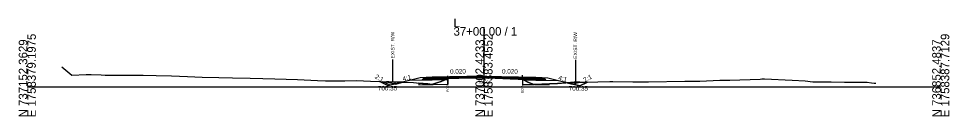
# Model space of a CAD drawing. Extents: x -26 to 4303, y -10 to 9577.
# Drawn here: x 1997.2 to 2302.8, y 6990.3 to 7022.4 of the extents above; entities that cross this region are included whole.
import ezdxf

# ---------------------------------------------------------------- set-up
doc = ezdxf.new("R2010")
doc.units = 0
for name, color, linetype in [('Default', 7, 'Continuous'), ('Exist CMT Pavement', 7, 'Continuous'), ('Old_Level_2', 7, 'Continuous'), ('Pattern 3', 7, 'Continuous'), ('Prop CMT Conc Surface', 7, 'Continuous'), ('Prop CMT Concrete Structures', 7, 'Continuous'), ('Prop CMT Concrete Wall', 7, 'Continuous'), ('Prop CMT Pvmt Course 1', 7, 'Continuous'), ('Prop CMT Pvmt Course 1 CG', 7, 'Continuous'), ('Prop CMT Pvmt Course 1 Wedge', 7, 'Continuous'), ('Prop CMT Pvmt Course 2', 7, 'Continuous'), ('Prop CMT Pvmt Course 2 Wedge', 7, 'Continuous'), ('Prop CMT Pvmt Course 3', 7, 'Continuous'), ('Prop CMT Pvmt Surface', 7, 'Continuous'), ('Prop CMT Pvmt Surface Shoulder', 7, 'Continuous'), ('Prop CMT Pvmt Wedge Surface 1', 7, 'Continuous'), ('Prop CMT Pvmt Wedge Surface 2', 7, 'Continuous'), ('Prop CMT Pvmt Wedge Surface 3', 7, 'Continuous'), ('Prop CMT Shld Paved Course 1', 7, 'Continuous'), ('Prop CMT Shld Paved Course 2', 7, 'Continuous'), ('Prop CMT Shld Paved Course 3', 7, 'Continuous'), ('Prop CMT Slope Grass', 7, 'Continuous'), ('Prop CMT Subgrade Earthwork', 7, 'Continuous'), ('Prop Road Sect_ Recs - UC Shallow (Outline)', 7, 'Continuous'), ('Prop Shade Light', 7, 'Continuous'), ('Prop XS DDE Elevations', 7, 'Continuous'), ('Prop XS Ditch Standard Text', 7, 'Continuous'), ('Prop XS Earthwork Shape', 7, 'Continuous'), ('Prop XS SE Text', 7, 'Continuous'), ('Prop XS Side Slope Text', 7, 'Continuous'), ('Prop XS Wedging', 7, 'Continuous')]:
    doc.layers.add(name, color=color, linetype=linetype)

msp = doc.modelspace()

# ---------------------------------------------------------------- linework, layer by layer
at = {"layer": 'Exist CMT Pavement'}
for points in [[(2150, 7003.51), (2133, 7003.17)], [(2150, 7003.51), (2167, 7003.17)]]:
    msp.add_lwpolyline(points, dxfattribs=at)
at = {"layer": 'Old_Level_2'}
for p, q in [((2150, 7000), (2150, 7019.64)), ((2150, 7000), (2150, 7019.64)), ((2000, 7000), (2150, 7000)), ((2000, 7000), (2150, 7000)), ((2150, 7000), (2300, 7000)), ((2150, 7000), (2300, 7000))]:
    msp.add_line(p, q, dxfattribs=at)
at = {"layer": 'Pattern 3'}
for p, q in [((2119.22, 7001.63), (2119.16, 7001.4)), ((2119.71, 7001.62), (2119.76, 7001.56)), ((2120.12, 7001.21), (2120.21, 7001.12)), ((2120.72, 7001.37), (2120.62, 7001.01)), ((2121.59, 7001.56), (2121.52, 7001.28)), ((2122.01, 7001.55), (2122.12, 7001.45)), ((2178.54, 7001.44), (2178.44, 7001.07)), ((2178.82, 7001.46), (2179.04, 7001.24)), ((2180.35, 7001.4), (2180.89, 7001.54)), ((2180.95, 7001.54), (2180.91, 7001.4)), ((2180.98, 7001.54), (2181.08, 7001.44))]:
    msp.add_line(p, q, dxfattribs=at)
for points in [[(2121, 7000.92), (2123.38, 7001.52), (2120.8, 7001.58), (2118.73, 7001.65), (2117.99, 7001.67)], [(2138.16, 7002.81), (2138.16, 7002.35), (2137.07, 7002.33), (2137.57, 7002.56)], [(2177.34, 7001.33), (2179, 7000.92), (2181.5, 7001.54), (2179.65, 7001.53), (2178.39, 7001.42)]]:
    msp.add_lwpolyline(points, close=True, dxfattribs=at)
msp.add_lwpolyline([(2162.59, 7002.48), (2162.59, 7002.33), (2162.98, 7002.33), (2162.59, 7002.48)], dxfattribs=at)
at = {"layer": 'Prop CMT Conc Surface'}
for points in [[(2138.16, 7003.03), (2133, 7002.92)], [(2133, 7002.92), (2133, 7002.72)], [(2133, 7002.72), (2138.16, 7002.82)], [(2138.16, 7002.82), (2138.16, 7003.03)], [(2162.59, 7002.8), (2162.59, 7003.01)], [(2162.59, 7003.01), (2167, 7002.92)], [(2167, 7002.72), (2162.59, 7002.8)], [(2167, 7002.92), (2167, 7002.72)]]:
    msp.add_lwpolyline(points, dxfattribs=at)
at = {"layer": 'Prop CMT Concrete Structures'}
for points in [[(2133, 7002.92), (2133, 7003.17)], [(2150, 7003.39), (2138.16, 7003.15)], [(2150, 7003.39), (2162.59, 7003.14)], [(2167, 7002.92), (2167, 7003.17)], [(2138.16, 7003.03), (2133, 7002.92)], [(2138.16, 7003.15), (2138.16, 7003.03)], [(2162.59, 7003.14), (2162.59, 7003.01)], [(2162.59, 7003.01), (2167, 7002.92)]]:
    msp.add_lwpolyline(points, dxfattribs=at)
at = {"layer": 'Prop CMT Pvmt Course 1'}
for points in [[(2138.16, 7002.82), (2133, 7002.72)], [(2133, 7002.72), (2133, 7002.38)], [(2133, 7002.38), (2138.16, 7002.49)], [(2138.16, 7002.49), (2138.16, 7002.82)], [(2162.59, 7002.8), (2167, 7002.72)], [(2162.59, 7002.47), (2162.59, 7002.8)], [(2167, 7002.38), (2162.59, 7002.47)], [(2167, 7002.72), (2167, 7002.38)]]:
    msp.add_lwpolyline(points, dxfattribs=at)
at = {"layer": 'Prop CMT Pvmt Course 1 Wedge'}
for points in [[(2138.16, 7002.82), (2138.19, 7002.82)], [(2138.19, 7002.82), (2138.16, 7002.81)], [(2138.16, 7002.81), (2138.16, 7002.82)], [(2143.97, 7002.93), (2143.67, 7002.93), (2143.52, 7002.93)], [(2143.52, 7002.93), (2143.67, 7002.93)], [(2143.67, 7002.93), (2143.97, 7002.93)], [(2150, 7003.01), (2148.74, 7003), (2148.67, 7002.99), (2146.56, 7002.98), (2146.35, 7002.98)], [(2146.35, 7002.98), (2146.56, 7002.99)], [(2146.56, 7002.99), (2148.67, 7003.03), (2148.74, 7003.03), (2150, 7003.06)], [(2150, 7003.06), (2150, 7003.01)], [(2150, 7003.06), (2150.59, 7003.04), (2150.99, 7003.04), (2151.17, 7003.03), (2151.43, 7003.03), (2153.67, 7002.98), (2156.05, 7002.93), (2156.18, 7002.93), (2158.63, 7002.88), (2158.68, 7002.88), (2158.72, 7002.88), (2160.39, 7002.85), (2161.18, 7002.83), (2161.18, 7002.83), (2161.45, 7002.83), (2161.57, 7002.82), (2162.07, 7002.81), (2162.15, 7002.81), (2162.59, 7002.8)], [(2162.59, 7002.48), (2162.15, 7002.53), (2162.07, 7002.53), (2161.57, 7002.57), (2161.45, 7002.57), (2161.18, 7002.59), (2161.18, 7002.59), (2160.39, 7002.62), (2158.72, 7002.69), (2158.68, 7002.69), (2158.63, 7002.69), (2156.18, 7002.81), (2156.05, 7002.82), (2153.67, 7002.89), (2151.43, 7002.99), (2151.17, 7003), (2150.99, 7003.01), (2150.59, 7003.01), (2150, 7003.01)], [(2162.59, 7002.8), (2162.59, 7002.48)]]:
    msp.add_lwpolyline(points, dxfattribs=at)
at = {"layer": 'Prop CMT Pvmt Course 2'}
for points in [[(2133, 7003.17), (2131, 7003.13), (2130.74, 7002.88)], [(2133, 7002.92), (2133, 7003.17)], [(2167, 7003.17), (2169, 7003.13), (2169.26, 7002.88)], [(2167, 7002.92), (2167, 7003.17)], [(2130.74, 7002.88), (2133, 7002.92)], [(2169.26, 7002.88), (2167, 7002.92)]]:
    msp.add_lwpolyline(points, dxfattribs=at)
at = {"layer": 'Prop CMT Pvmt Course 2 Wedge'}
for points in [[(2118.51, 7000.35), (2115.72, 7001.74)], [(2123.18, 7001.52), (2118.51, 7000.35)], [(2131, 7003.13), (2129, 7002.97), (2123.18, 7001.52)], [(2169, 7003.13), (2171, 7002.97), (2177.5, 7001.35)], [(2177.5, 7001.35), (2181.5, 7000.35), (2183.96, 7001.58)]]:
    msp.add_lwpolyline(points, dxfattribs=at)
at = {"layer": 'Prop CMT Pvmt Course 3'}
for points in [[(2133, 7002.92), (2130.74, 7002.88), (2130.53, 7002.67)], [(2130.53, 7002.67), (2133, 7002.72)], [(2133, 7002.72), (2133, 7002.92)], [(2167, 7002.92), (2169.26, 7002.88), (2169.47, 7002.67)], [(2167, 7002.72), (2167, 7002.92)], [(2169.47, 7002.67), (2167, 7002.72)]]:
    msp.add_lwpolyline(points, dxfattribs=at)
at = {"layer": 'Prop CMT Pvmt Surface'}
for points in [[(2150, 7003.26), (2133, 7002.92)], [(2133, 7002.92), (2133, 7003.17)], [(2150, 7003.26), (2167, 7002.92)], [(2167, 7002.92), (2167, 7003.17)]]:
    msp.add_lwpolyline(points, dxfattribs=at)
at = {"layer": 'Prop CMT Pvmt Surface Shoulder'}
for points in [[(2138.16, 7002.81), (2138.34, 7002.88), (2138.51, 7002.88), (2139.08, 7002.9), (2141.05, 7002.9), (2141.17, 7002.9), (2141.7, 7002.91), (2143.67, 7002.93), (2144.13, 7002.94), (2146.17, 7002.98), (2146.56, 7002.98), (2148.67, 7002.99), (2148.74, 7003), (2150, 7003.01)], [(2150, 7003.01), (2150.59, 7003.01), (2150.99, 7003.01), (2151.17, 7003), (2151.43, 7002.99), (2153.67, 7002.89), (2156.05, 7002.82), (2156.18, 7002.81), (2158.63, 7002.69), (2158.68, 7002.69), (2158.72, 7002.69), (2160.39, 7002.62), (2161.18, 7002.59), (2161.18, 7002.59), (2161.45, 7002.57), (2161.57, 7002.57), (2162.07, 7002.53), (2162.15, 7002.53), (2162.59, 7002.48)]]:
    msp.add_lwpolyline(points, dxfattribs=at)
at = {"layer": 'Prop CMT Pvmt Wedge Surface 1'}
for p, q in [((2133.02, 7002.26), (2125.53, 7002.11)), ((2138.16, 7002.36), (2133.02, 7002.26)), ((2162.6, 7002.34), (2166.98, 7002.26)), ((2166.98, 7002.26), (2174.47, 7002.11))]:
    msp.add_line(p, q, dxfattribs=at)
for points in [[(2138.16, 7002.36), (2138.16, 7002.81)], [(2162.6, 7002.34), (2162.59, 7002.48)]]:
    msp.add_lwpolyline(points, dxfattribs=at)
at = {"layer": 'Prop CMT Pvmt Wedge Surface 2'}
for points in [[(2138.16, 7003.15), (2138.34, 7003.16), (2138.51, 7003.16), (2139.08, 7003.17), (2141.05, 7003.21), (2141.17, 7003.21), (2141.7, 7003.22), (2143.67, 7003.26), (2144.13, 7003.27), (2146.17, 7003.31), (2146.56, 7003.32), (2148.67, 7003.36), (2148.74, 7003.36), (2150, 7003.39)], [(2150, 7003.26), (2148.74, 7003.24), (2148.67, 7003.24), (2146.56, 7003.19), (2146.17, 7003.19), (2144.13, 7003.15), (2143.67, 7003.14), (2141.7, 7003.1), (2141.17, 7003.09), (2141.05, 7003.08), (2139.08, 7003.05), (2138.51, 7003.03), (2138.34, 7003.03), (2138.16, 7003.03)], [(2150, 7003.39), (2150, 7003.26)], [(2150, 7003.39), (2150.59, 7003.38), (2150.99, 7003.37), (2151.17, 7003.37), (2151.43, 7003.36), (2153.67, 7003.32), (2156.05, 7003.27), (2156.18, 7003.27), (2158.63, 7003.22), (2158.68, 7003.22), (2158.72, 7003.21), (2160.39, 7003.18), (2161.18, 7003.17), (2161.18, 7003.17), (2161.45, 7003.16), (2161.57, 7003.16), (2162.07, 7003.15), (2162.15, 7003.15), (2162.59, 7003.14)], [(2162.59, 7003.01), (2162.15, 7003.02), (2162.07, 7003.02), (2161.57, 7003.03), (2161.45, 7003.03), (2161.18, 7003.04), (2161.18, 7003.04), (2160.39, 7003.06), (2158.72, 7003.09), (2158.68, 7003.09), (2158.63, 7003.09), (2156.18, 7003.14), (2156.05, 7003.14), (2153.67, 7003.19), (2151.43, 7003.24), (2151.17, 7003.24), (2150.99, 7003.24), (2150.59, 7003.25), (2150, 7003.26)], [(2138.16, 7003.03), (2138.16, 7003.15)], [(2162.59, 7003.14), (2162.59, 7003.01)]]:
    msp.add_lwpolyline(points, dxfattribs=at)
at = {"layer": 'Prop CMT Pvmt Wedge Surface 3'}
for points in [[(2138.16, 7003.03), (2138.34, 7003.03), (2138.51, 7003.03), (2139.08, 7003.05), (2141.05, 7003.08), (2141.17, 7003.09), (2141.7, 7003.1), (2143.67, 7003.14), (2144.13, 7003.15), (2146.17, 7003.19), (2146.56, 7003.19), (2148.67, 7003.24), (2148.74, 7003.24), (2150, 7003.26)], [(2150, 7003.26), (2150, 7003.06)], [(2150, 7003.26), (2150.59, 7003.25), (2150.99, 7003.24), (2151.17, 7003.24), (2151.43, 7003.24), (2153.67, 7003.19), (2156.05, 7003.14), (2156.18, 7003.14), (2158.63, 7003.09), (2158.68, 7003.09), (2158.72, 7003.09), (2160.39, 7003.06), (2161.18, 7003.04), (2161.18, 7003.04), (2161.45, 7003.03), (2161.57, 7003.03), (2162.07, 7003.02), (2162.15, 7003.02), (2162.59, 7003.01)], [(2150, 7003.06), (2148.74, 7003.03), (2148.67, 7003.03), (2146.56, 7002.99), (2146.35, 7002.98), (2146.17, 7002.98), (2144.13, 7002.94), (2143.97, 7002.93), (2143.67, 7002.93), (2143.52, 7002.93), (2141.7, 7002.91), (2141.17, 7002.9), (2141.05, 7002.9), (2139.08, 7002.9), (2138.51, 7002.88), (2138.34, 7002.88), (2138.19, 7002.82), (2138.16, 7002.82)], [(2138.16, 7002.82), (2138.16, 7003.03)], [(2162.59, 7002.8), (2162.15, 7002.81), (2162.07, 7002.81), (2161.57, 7002.82), (2161.45, 7002.83), (2161.18, 7002.83), (2161.18, 7002.83), (2160.39, 7002.85), (2158.72, 7002.88), (2158.68, 7002.88), (2158.63, 7002.88), (2156.18, 7002.93), (2156.05, 7002.93), (2153.67, 7002.98), (2151.43, 7003.03), (2151.17, 7003.03), (2150.99, 7003.04), (2150.59, 7003.04), (2150, 7003.06)], [(2162.59, 7003.01), (2162.59, 7002.8)]]:
    msp.add_lwpolyline(points, dxfattribs=at)
at = {"layer": 'Prop CMT Shld Paved Course 1'}
for points in [[(2133, 7002.72), (2133, 7003.17)], [(2167, 7002.72), (2167, 7003.17)], [(2150, 7003.06), (2133, 7002.72)], [(2150, 7003.06), (2167, 7002.72)]]:
    msp.add_lwpolyline(points, dxfattribs=at)
at = {"layer": 'Prop CMT Shld Paved Course 2'}
for points in [[(2133, 7003.17), (2131, 7003.13)], [(2167, 7003.17), (2169, 7003.13)]]:
    msp.add_lwpolyline(points, dxfattribs=at)
at = {"layer": 'Prop CMT Shld Paved Course 3'}
for points in [[(2150, 7003.51), (2133, 7003.17)], [(2133, 7003.17), (2133, 7002.92)], [(2138.16, 7003.15), (2150, 7003.39)], [(2150, 7003.26), (2150, 7003.51)], [(2150, 7003.51), (2167, 7003.17)], [(2150, 7003.39), (2150, 7003.26), (2150, 7003.26)], [(2162.59, 7003.14), (2150, 7003.39)], [(2167, 7003.17), (2167, 7002.92)], [(2133, 7002.92), (2138.16, 7003.03)], [(2138.16, 7003.03), (2138.16, 7003.15)], [(2162.59, 7003.01), (2162.59, 7003.14)], [(2167, 7002.92), (2162.59, 7003.01)]]:
    msp.add_lwpolyline(points, dxfattribs=at)
at = {"layer": 'Prop CMT Slope Grass'}
msp.add_lwpolyline([(2011.36, 7006.55), (2014.59, 7003.85), (2019.35, 7004.02), (2020.97, 7004.02), (2024.32, 7003.91), (2025.53, 7003.87), (2026.95, 7003.83), (2028.32, 7003.83), (2035.77, 7003.82), (2038.02, 7003.8), (2042.35, 7003.69), (2047.39, 7003.65), (2052.64, 7003.45), (2057.39, 7003.24), (2062.94, 7003.14), (2067.4, 7003.03), (2073.24, 7002.91), (2077.4, 7002.81), (2081.34, 7002.69), (2088.78, 7002.44), (2095.37, 7002.1), (2097.96, 7002.03), (2104.33, 7001.97), (2108.15, 7002.06), (2112.77, 7001.83), (2121.64, 7001.56), (2126.9, 7001.43), (2131.8, 7000.94), (2132.82, 7000.76), (2133.46, 7000.98), (2135.91, 7001.78), (2137.57, 7002.56), (2138.34, 7002.88), (2139.08, 7002.9), (2141.17, 7002.9), (2141.7, 7002.91), (2143.67, 7002.93), (2144.13, 7002.94), (2146.17, 7002.98), (2146.56, 7002.98), (2148.74, 7003), (2150, 7003.01), (2150.59, 7003.01), (2151.43, 7002.99), (2153.86, 7002.89), (2156.29, 7002.81), (2158.72, 7002.69), (2160.39, 7002.62), (2161.57, 7002.57), (2162.07, 7002.53), (2162.71, 7002.47), (2164.43, 7001.54), (2166.37, 7000.74), (2174.19, 7001.07), (2179.65, 7001.53), (2183.48, 7001.56), (2191.34, 7001.82), (2192.34, 7001.81), (2198.83, 7001.62), (2204.01, 7001.62), (2216, 7001.85), (2220.93, 7001.84), (2227.46, 7002.18), (2229.82, 7002.18), (2230.73, 7002.18), (2240.67, 7002.57), (2241.25, 7002.62), (2242.13, 7002.61), (2251.2, 7002.24), (2255.47, 7001.99), (2258.03, 7001.68), (2259.37, 7001.63), (2263.97, 7001.67), (2268.44, 7001.5), (2272.14, 7001.53), (2274.9, 7001.57), (2275.84, 7001.59), (2277.24, 7001.32), (2278.13, 7001.26), (2278.73, 7001.24)], dxfattribs=at)
at = {"layer": 'Prop CMT Subgrade Earthwork'}
for points in [[(2133, 7002.72), (2130.53, 7002.67), (2130.03, 7002.66), (2129.69, 7002.32)], [(2129.69, 7002.32), (2133, 7002.38)], [(2133, 7002.38), (2133, 7002.72)], [(2167, 7002.72), (2169.47, 7002.67), (2169.97, 7002.66), (2170.31, 7002.32)], [(2167, 7002.38), (2167, 7002.72)], [(2170.31, 7002.32), (2167, 7002.38)]]:
    msp.add_lwpolyline(points, dxfattribs=at)
at = {"layer": 'Prop Road Sect_ Recs - UC Shallow (Outline)'}
for points in [[(2128.61, 7001.26), (2128.61, 7000.66), (2138.16, 7000.85), (2138.16, 7002.35), (2137.07, 7002.33), (2135.91, 7001.78), (2133.19, 7000.89), (2132.82, 7000.76), (2132.25, 7000.86), (2131.79, 7000.94), (2131.52, 7000.97)], [(2162.59, 7000.83), (2166.33, 7000.76), (2164.43, 7001.54), (2163.66, 7001.96), (2162.99, 7002.32), (2162.59, 7002.33)], [(2171.39, 7000.66), (2171.39, 7000.95), (2169.99, 7000.89), (2166.63, 7000.75)]]:
    msp.add_lwpolyline(points, close=True, dxfattribs=at)
at = {"layer": 'Prop Shade Light'}
for p, q in [((2128.61, 7001.26), (2128.61, 7000.66)), ((2131.79, 7000.94), (2128.61, 7001.26)), ((2128.61, 7000.66), (2138.16, 7000.85)), ((2134.48, 7001.31), (2132.82, 7000.76)), ((2135.91, 7001.78), (2134.48, 7001.31)), ((2137.07, 7002.33), (2135.91, 7001.78)), ((2138.16, 7002.35), (2137.07, 7002.33)), ((2138.16, 7000.85), (2138.16, 7002.35)), ((2162.98, 7002.33), (2162.59, 7002.33)), ((2162.59, 7002.33), (2162.59, 7000.83)), ((2162.59, 7000.83), (2166.33, 7000.76)), ((2164.43, 7001.54), (2162.98, 7002.33)), ((2166.33, 7000.76), (2164.43, 7001.54)), ((2171.39, 7000.95), (2166.63, 7000.75)), ((2166.63, 7000.75), (2171.39, 7000.66)), ((2171.39, 7000.66), (2171.39, 7000.95))]:
    msp.add_line(p, q, dxfattribs=at)
msp.add_lwpolyline([(2132.82, 7000.76), (2131.79, 7000.94), (2131.79, 7000.94)], dxfattribs=at)
at = {"layer": 'Prop XS DDE Elevations'}
for points in [[(2121.64, 7001.56), (2123.18, 7001.52), (2118.51, 7000.35), (2115.72, 7001.74)], [(2133.46, 7000.98), (2135.91, 7001.78), (2137.1, 7002.34), (2133.02, 7002.26), (2125.53, 7002.11), (2123.18, 7001.52), (2126.9, 7001.43), (2131.8, 7000.94), (2132.82, 7000.76)], [(2137.57, 7002.56), (2138.16, 7002.81), (2138.16, 7002.36), (2137.1, 7002.34)], [(2138.34, 7002.88), (2138.51, 7002.88), (2139.08, 7002.9)], [(2139.08, 7002.9), (2141.05, 7002.9), (2141.17, 7002.9)], [(2146.56, 7002.98), (2148.67, 7002.99), (2148.74, 7003)], [(2150.59, 7003.01), (2150.99, 7003.01), (2151.17, 7003), (2151.43, 7002.99)], [(2153.67, 7002.89), (2153.86, 7002.89), (2151.43, 7002.99)], [(2153.86, 7002.89), (2156.29, 7002.81), (2157.63, 7002.74), (2156.18, 7002.81), (2156.05, 7002.82)], [(2157.63, 7002.74), (2158.63, 7002.69), (2158.68, 7002.69), (2158.72, 7002.69)], [(2160.39, 7002.62), (2161.41, 7002.57), (2161.18, 7002.59)], [(2161.41, 7002.57), (2161.45, 7002.57), (2161.57, 7002.57)], [(2162.07, 7002.53), (2162.59, 7002.48), (2162.15, 7002.53)], [(2162.59, 7002.48), (2162.71, 7002.47), (2162.96, 7002.34), (2162.6, 7002.34)], [(2174.47, 7002.11), (2177.5, 7001.35), (2174.19, 7001.07), (2166.37, 7000.74), (2164.43, 7001.54), (2162.96, 7002.34), (2166.98, 7002.26)], [(2183.48, 7001.56), (2183.96, 7001.58), (2181.5, 7000.35), (2177.5, 7001.35), (2179.65, 7001.53)]]:
    msp.add_lwpolyline(points, close=True, dxfattribs=at)
at = {"layer": 'Prop XS Ditch Standard Text'}
for p, q in [((2120, 7009.01), (2120, 7001.61)), ((2180, 7008.93), (2180, 7001.53)), ((2138.16, 7002.81), (2138.16, 7000.75)), ((2162.59, 7002.48), (2162.59, 7000.43))]:
    msp.add_line(p, q, dxfattribs=at)
at = {"layer": 'Prop XS Earthwork Shape'}
for points in [[(2119.18, 7000.52), (2116.81, 7001.71), (2121.64, 7001.56), (2123.18, 7001.52)], [(2177.5, 7001.35), (2179.65, 7001.53), (2183.48, 7001.56), (2183.96, 7001.58), (2181.5, 7000.35)]]:
    msp.add_lwpolyline(points, close=True, dxfattribs=at)
at = {"layer": 'Prop XS Wedging'}
for p, q in [((2138.16, 7002.81), (2138.16, 7003.58)), ((2146.56, 7003.19), (2146.36, 7002.98)), ((2146.36, 7002.98), (2146.56, 7003.19)), ((2146.56, 7003.19), (2146.36, 7002.98)), ((2146.56, 7003.19), (2150, 7003.26)), ((2150, 7003.26), (2150, 7003.26)), ((2150, 7003.26), (2150, 7003.26)), ((2150, 7003.26), (2162.59, 7003.01)), ((2150, 7003.26), (2150, 7003.26)), ((2162.59, 7003.01), (2150, 7003.26)), ((2162.59, 7002.48), (2162.59, 7003.83)), ((2138.16, 7003.15), (2138.16, 7002.81)), ((2138.16, 7002.81), (2138.34, 7002.88)), ((2138.34, 7002.88), (2139.08, 7002.9)), ((2143.67, 7002.93), (2144.13, 7002.94)), ((2148.74, 7003), (2150, 7003.01)), ((2150, 7003.01), (2150.59, 7003.01)), ((2162.59, 7003.01), (2162.59, 7003.14)), ((2162.59, 7002.48), (2162.59, 7003.01))]:
    msp.add_line(p, q, dxfattribs=at)
for points in [[(2150, 7003.39), (2133, 7003.05)], [(2150, 7003.39), (2150, 7003.39), (2138.16, 7003.15)], [(2150, 7003.26), (2146.56, 7003.19)], [(2150, 7003.26), (2150, 7003.26), (2146.56, 7003.19)], [(2150, 7003.39), (2167, 7003.05)], [(2162.59, 7003.14), (2150, 7003.39), (2150, 7003.39)], [(2150, 7003.26), (2167, 7002.92)], [(2150, 7003.26), (2150, 7003.26)], [(2150, 7003.26), (2150, 7003.26)], [(2139.08, 7002.9), (2141.05, 7002.9), (2141.17, 7002.9), (2141.7, 7002.91), (2143.67, 7002.93)], [(2144.13, 7002.94), (2146.17, 7002.98), (2146.36, 7002.98)], [(2146.36, 7002.98), (2146.56, 7002.98), (2148.67, 7003), (2148.74, 7003)], [(2150.59, 7003.01), (2150.99, 7003.01), (2151.17, 7003), (2151.43, 7002.99)], [(2151.43, 7002.99), (2153.67, 7002.89), (2153.86, 7002.89), (2153.86, 7002.89)], [(2153.86, 7002.89), (2156.05, 7002.82), (2156.18, 7002.81), (2156.29, 7002.81), (2157.63, 7002.74)], [(2157.63, 7002.74), (2158.63, 7002.69), (2158.68, 7002.69), (2158.72, 7002.69)], [(2158.72, 7002.69), (2160.39, 7002.62), (2161.18, 7002.59), (2161.18, 7002.59), (2161.41, 7002.57)], [(2161.41, 7002.57), (2161.45, 7002.57), (2161.57, 7002.57)], [(2161.57, 7002.57), (2162.07, 7002.53), (2162.15, 7002.53), (2162.59, 7002.48)]]:
    msp.add_lwpolyline(points, dxfattribs=at)

# ---------------------------------------------------------------- texts
at = {"layer": 'Default'}
msp.add_text('-', height=0.0001, dxfattribs=at).set_placement((2000, 7000))
at = {"layer": 'Old_Level_2'}
for s, p in [('L', (2140, 7019.64)), ('L', (2140, 7019.64)), ('37+00.00 / 1', (2140, 7016.84)), ('37+00.00 / 1', (2140, 7016.84))]:
    msp.add_text(s, height=2.8, dxfattribs=at).set_placement(p)
for s, p in [('N 737152.3629', (2000, 6990)), ('N 737152.3629', (2000, 6990)), ('E 1758379.1975', (2002.8, 6990)), ('E 1758379.1975', (2002.8, 6990)), ('N 737002.4233', (2150, 6990)), ('N 737002.4233', (2150, 6990)), ('E 1758383.4552', (2152.8, 6990)), ('E 1758383.4552', (2152.8, 6990)), ('N 736852.4837', (2300, 6990)), ('N 736852.4837', (2300, 6990)), ('E 1758387.7129', (2302.8, 6990)), ('E 1758387.7129', (2302.8, 6990))]:
    msp.add_text(s, height=2.8, rotation=90, dxfattribs=at).set_placement(p)
at = {"layer": 'Prop CMT Concrete Wall'}
for rotation, p in [(330.0676, (2114.01, 7002.95)), (27.6189, (2183.09, 7001.52))]:
    msp.add_text('2:1', height=1.5, rotation=rotation, dxfattribs=at).set_placement(p)
for p in [(2115.14, 6998.83), (2177.82, 6998.76)]:
    msp.add_text('700.35', height=1.5, dxfattribs=at).set_placement(p)
at = {"layer": 'Prop CMT Pvmt Course 1 CG'}
msp.add_text('703.01', height=1, dxfattribs=at).set_placement((2148.04, 7001.01))
at = {"layer": 'Prop XS Ditch Standard Text'}
for s, height, p in [('EXIST. R/W', 1.181, (2120.59, 7009.31)), ('EXIST. R/W', 1.181, (2180.59, 7009.23)), ('EOP', 0.787, (2138.55, 6998.36)), ('EOP', 0.787, (2162.98, 6998.04))]:
    msp.add_text(s, height=height, rotation=90, dxfattribs=at).set_placement(p)
at = {"layer": 'Prop XS SE Text'}
for rotation, p in [(1.1458, (2138.86, 7004.29)), (358.8542, (2155.9, 7004.4))]:
    msp.add_text('0.020', height=1.5, rotation=rotation, dxfattribs=at).set_placement(p)
at = {"layer": 'Prop XS Side Slope Text'}
for rotation, p in [(14.0362, (2123.43, 7001.88)), (345.9638, (2174.3, 7002.34))]:
    msp.add_text('4:1', height=1.5, rotation=rotation, dxfattribs=at).set_placement(p)

doc.saveas('drawing.dxf')
